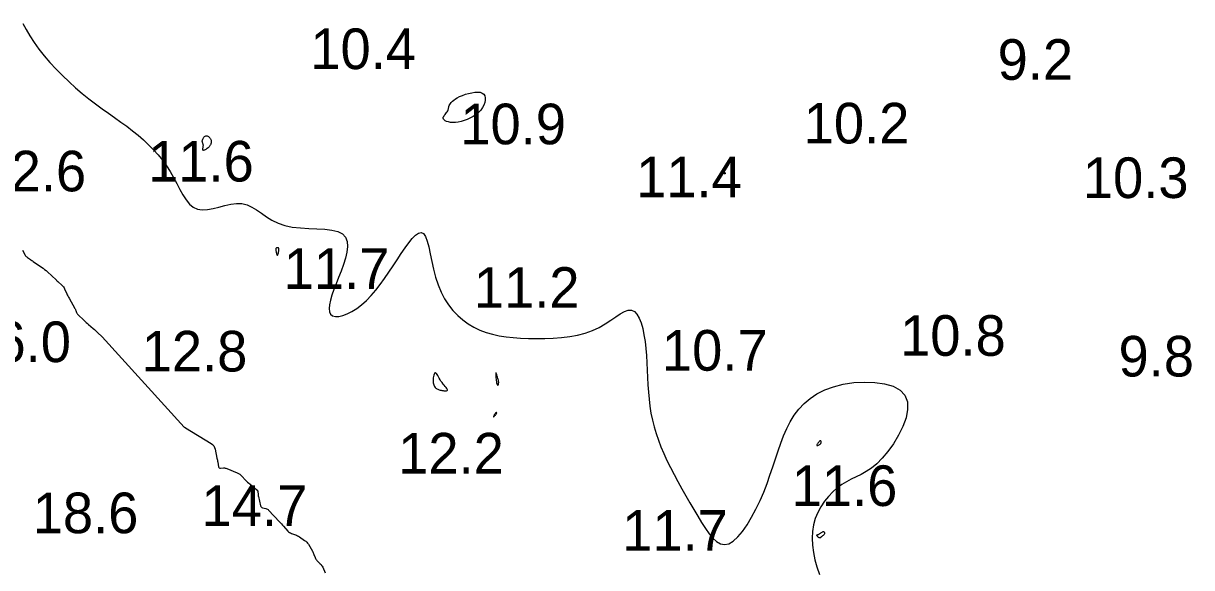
# Model space of a CAD drawing. Extents: x 3040093 to 3056816, y 408076 to 509144.
# Drawn here: x 3044458.9 to 3044602.8, y 435622.7 to 435689.8 of the extents above; entities that cross this region are included whole.
import ezdxf

# ---------------------------------------------------------------- set-up
doc = ezdxf.new("R2010")
doc.units = 0
for name, color, linetype in [('V-CHAN-CONT-EL12-1112', 7, 'Continuous'), ('V-CHAN-CONT-EL15', 7, 'Continuous'), ('V-TOPO-SOUN-0810', 7, 'Continuous')]:
    doc.layers.add(name, color=color, linetype=linetype)

msp = doc.modelspace()

# ---------------------------------------------------------------- linework, layer by layer
at = {"layer": 'V-CHAN-CONT-EL12-1112'}
msp.add_lwpolyline([(3044458.84, 435689.75), (3044459.26, 435689.01), (3044459.72, 435688.22), (3044460.24, 435687.41), (3044460.83, 435686.59), (3044461.49, 435685.76), (3044462.19, 435684.93), (3044462.94, 435684.11), (3044463.72, 435683.31), (3044464.53, 435682.54), (3044465.35, 435681.8), (3044466.17, 435681.1), (3044466.99, 435680.44), (3044467.8, 435679.82), (3044468.6, 435679.24), (3044469.38, 435678.68), (3044470.15, 435678.14), (3044470.91, 435677.6), (3044471.64, 435677.07), (3044472.35, 435676.53), (3044473.04, 435675.97), (3044473.7, 435675.39), (3044474.34, 435674.8), (3044474.94, 435674.18), (3044475.51, 435673.55), (3044476.04, 435672.89), (3044476.54, 435672.2), (3044477, 435671.49), (3044477.41, 435670.75), (3044477.8, 435670.01), (3044478.18, 435669.29), (3044478.56, 435668.62), (3044478.95, 435668.01), (3044479.37, 435667.5), (3044479.83, 435667.11), (3044480.36, 435666.86), (3044480.95, 435666.78), (3044481.6, 435666.82), (3044482.29, 435666.95), (3044483, 435667.13), (3044483.73, 435667.32), (3044484.46, 435667.48), (3044485.16, 435667.57), (3044485.83, 435667.55), (3044486.46, 435667.4), (3044487.06, 435667.12), (3044487.64, 435666.77), (3044488.23, 435666.36), (3044488.86, 435665.93), (3044489.53, 435665.52), (3044490.27, 435665.15), (3044491.1, 435664.86), (3044492.03, 435664.67), (3044493.02, 435664.56), (3044494.05, 435664.5), (3044495.06, 435664.46), (3044496.03, 435664.4), (3044496.9, 435664.3), (3044497.64, 435664.12), (3044498.22, 435663.84), (3044498.6, 435663.43), (3044498.79, 435662.9), (3044498.83, 435662.28), (3044498.75, 435661.58), (3044498.57, 435660.83), (3044498.32, 435660.05), (3044498.03, 435659.25), (3044497.72, 435658.46), (3044497.42, 435657.69), (3044497.15, 435656.96), (3044496.91, 435656.28), (3044496.73, 435655.66), (3044496.61, 435655.1), (3044496.56, 435654.62), (3044496.6, 435654.23), (3044496.74, 435653.93), (3044496.99, 435653.73), (3044497.33, 435653.65), (3044497.76, 435653.65), (3044498.25, 435653.76), (3044498.79, 435653.96), (3044499.37, 435654.25), (3044499.97, 435654.63), (3044500.57, 435655.09), (3044501.15, 435655.62), (3044501.73, 435656.23), (3044502.3, 435656.9), (3044502.85, 435657.6), (3044503.39, 435658.34), (3044503.92, 435659.1), (3044504.44, 435659.87), (3044504.94, 435660.64), (3044505.44, 435661.39), (3044505.92, 435662.09), (3044506.38, 435662.73), (3044506.81, 435663.26), (3044507.22, 435663.67), (3044507.59, 435663.93), (3044507.92, 435664), (3044508.2, 435663.86), (3044508.44, 435663.5), (3044508.65, 435662.94), (3044508.84, 435662.22), (3044509.02, 435661.37), (3044509.21, 435660.44), (3044509.43, 435659.47), (3044509.68, 435658.49), (3044509.99, 435657.53), (3044510.36, 435656.64), (3044510.79, 435655.82), (3044511.28, 435655.07), (3044511.82, 435654.38), (3044512.41, 435653.77), (3044513.04, 435653.22), (3044513.7, 435652.74), (3044514.4, 435652.32), (3044515.13, 435651.98), (3044515.89, 435651.69), (3044516.68, 435651.46), (3044517.49, 435651.28), (3044518.35, 435651.15), (3044519.23, 435651.05), (3044520.15, 435650.98), (3044521.11, 435650.94), (3044522.1, 435650.92), (3044523.12, 435650.92), (3044524.15, 435650.97), (3044525.18, 435651.05), (3044526.19, 435651.18), (3044527.17, 435651.36), (3044528.11, 435651.61), (3044528.99, 435651.92), (3044529.81, 435652.31), (3044530.56, 435652.74), (3044531.24, 435653.18), (3044531.86, 435653.6), (3044532.42, 435653.97), (3044532.93, 435654.25), (3044533.39, 435654.41), (3044533.8, 435654.42), (3044534.16, 435654.26), (3044534.47, 435653.93), (3044534.75, 435653.46), (3044534.98, 435652.86), (3044535.18, 435652.17), (3044535.34, 435651.41), (3044535.47, 435650.58), (3044535.58, 435649.72), (3044535.65, 435648.83), (3044535.7, 435647.94), (3044535.74, 435647.04), (3044535.78, 435646.14), (3044535.83, 435645.24), (3044535.88, 435644.35), (3044535.96, 435643.47), (3044536.06, 435642.6), (3044536.2, 435641.74), (3044536.37, 435640.9), (3044536.58, 435640.08), (3044536.83, 435639.25), (3044537.11, 435638.43), (3044537.43, 435637.6), (3044537.78, 435636.77), (3044538.17, 435635.93), (3044538.59, 435635.07), (3044539.04, 435634.2), (3044539.5, 435633.32), (3044539.99, 435632.44), (3044540.49, 435631.58), (3044540.98, 435630.72), (3044541.48, 435629.88), (3044541.96, 435629.06), (3044542.44, 435628.28), (3044542.9, 435627.55), (3044543.36, 435626.89), (3044543.82, 435626.34), (3044544.28, 435625.92), (3044544.76, 435625.65), (3044545.26, 435625.55), (3044545.78, 435625.66), (3044546.32, 435625.98), (3044546.89, 435626.5), (3044547.46, 435627.18), (3044548.03, 435628), (3044548.59, 435628.92), (3044549.13, 435629.92), (3044549.63, 435630.97), (3044550.09, 435632.03), (3044550.5, 435633.09), (3044550.86, 435634.12), (3044551.2, 435635.14), (3044551.53, 435636.13), (3044551.85, 435637.1), (3044552.18, 435638.04), (3044552.53, 435638.96), (3044552.92, 435639.84), (3044553.35, 435640.68), (3044553.85, 435641.48), (3044554.41, 435642.23), (3044555.06, 435642.93), (3044555.8, 435643.56), (3044556.64, 435644.12), (3044557.6, 435644.6), (3044558.68, 435644.99), (3044559.89, 435645.3), (3044561.18, 435645.5), (3044562.5, 435645.58), (3044563.78, 435645.54), (3044564.98, 435645.37), (3044566.03, 435645.06), (3044566.89, 435644.58), (3044567.48, 435643.95), (3044567.78, 435643.14), (3044567.81, 435642.2), (3044567.61, 435641.17), (3044567.23, 435640.1), (3044566.7, 435639.02), (3044566.07, 435637.98), (3044565.38, 435637.03), (3044564.68, 435636.2), (3044564, 435635.52), (3044563.34, 435634.98), (3044562.7, 435634.55), (3044562.08, 435634.2), (3044561.47, 435633.9), (3044560.87, 435633.61), (3044560.29, 435633.3), (3044559.71, 435632.95), (3044559.14, 435632.54), (3044558.58, 435632.05), (3044558.05, 435631.5), (3044557.56, 435630.89), (3044557.12, 435630.22), (3044556.74, 435629.52), (3044556.43, 435628.77), (3044556.21, 435627.98), (3044556.09, 435627.17), (3044556.05, 435626.33), (3044556.1, 435625.47), (3044556.22, 435624.59), (3044556.4, 435623.7), (3044556.64, 435622.8), (3044556.94, 435621.89)], dxfattribs=at)
for points in [[(3044511.17, 435678.97), (3044511.21, 435679.06), (3044511.23, 435679.15), (3044511.25, 435679.24), (3044511.27, 435679.33), (3044511.29, 435679.43), (3044511.32, 435679.53), (3044511.36, 435679.64), (3044511.42, 435679.76), (3044511.5, 435679.88), (3044511.6, 435680.01), (3044511.74, 435680.15), (3044511.91, 435680.29), (3044512.11, 435680.44), (3044512.35, 435680.59), (3044512.64, 435680.73), (3044512.98, 435680.87), (3044513.34, 435681.01), (3044513.73, 435681.12), (3044514.12, 435681.21), (3044514.5, 435681.27), (3044514.85, 435681.29), (3044515.16, 435681.26), (3044515.42, 435681.17), (3044515.61, 435681.02), (3044515.74, 435680.81), (3044515.8, 435680.57), (3044515.8, 435680.29), (3044515.74, 435679.99), (3044515.62, 435679.68), (3044515.45, 435679.37), (3044515.23, 435679.07), (3044514.96, 435678.79), (3044514.66, 435678.54), (3044514.32, 435678.3), (3044513.96, 435678.1), (3044513.58, 435677.93), (3044513.21, 435677.78), (3044512.83, 435677.67), (3044512.47, 435677.59), (3044512.12, 435677.55), (3044511.8, 435677.54), (3044511.52, 435677.56), (3044511.26, 435677.61), (3044511.04, 435677.67), (3044510.86, 435677.75), (3044510.73, 435677.85), (3044510.65, 435677.95), (3044510.62, 435678.06), (3044510.63, 435678.18), (3044510.68, 435678.3), (3044510.75, 435678.41), (3044510.84, 435678.53), (3044510.94, 435678.65), (3044511.03, 435678.76), (3044511.11, 435678.87)], [(3044481.01, 435674.16), (3044481, 435674.22), (3044481.01, 435674.29), (3044481.02, 435674.37), (3044481.04, 435674.46), (3044481.06, 435674.55), (3044481.07, 435674.64), (3044481.08, 435674.73), (3044481.07, 435674.81), (3044481.05, 435674.88), (3044481.03, 435674.95), (3044481.01, 435675.01), (3044480.98, 435675.08), (3044480.96, 435675.14), (3044480.95, 435675.21), (3044480.95, 435675.29), (3044480.97, 435675.38), (3044481, 435675.47), (3044481.04, 435675.56), (3044481.09, 435675.65), (3044481.15, 435675.73), (3044481.22, 435675.8), (3044481.29, 435675.85), (3044481.37, 435675.89), (3044481.46, 435675.89), (3044481.54, 435675.88), (3044481.63, 435675.85), (3044481.71, 435675.8), (3044481.79, 435675.74), (3044481.86, 435675.67), (3044481.92, 435675.59), (3044481.97, 435675.52), (3044482, 435675.44), (3044482.03, 435675.37), (3044482.04, 435675.29), (3044482.05, 435675.22), (3044482.05, 435675.15), (3044482.04, 435675.08), (3044482.02, 435675.01), (3044482, 435674.95), (3044481.98, 435674.88), (3044481.95, 435674.81), (3044481.92, 435674.74), (3044481.88, 435674.68), (3044481.83, 435674.61), (3044481.78, 435674.54), (3044481.72, 435674.48), (3044481.65, 435674.41), (3044481.56, 435674.35), (3044481.48, 435674.28), (3044481.39, 435674.23), (3044481.29, 435674.18), (3044481.21, 435674.14), (3044481.14, 435674.12), (3044481.08, 435674.11), (3044481.03, 435674.13)], [(3044545.25, 435671.22), (3044545.24, 435671.22), (3044545.24, 435671.23), (3044545.24, 435671.23), (3044545.23, 435671.24), (3044545.23, 435671.25), (3044545.23, 435671.27), (3044545.23, 435671.28), (3044545.24, 435671.29), (3044545.24, 435671.31), (3044545.24, 435671.33), (3044545.25, 435671.34), (3044545.26, 435671.35), (3044545.26, 435671.37), (3044545.27, 435671.37), (3044545.28, 435671.38), (3044545.29, 435671.38), (3044545.3, 435671.37), (3044545.31, 435671.36), (3044545.32, 435671.35), (3044545.33, 435671.34), (3044545.33, 435671.32), (3044545.34, 435671.3), (3044545.34, 435671.29), (3044545.34, 435671.28), (3044545.34, 435671.27), (3044545.33, 435671.26), (3044545.33, 435671.25), (3044545.33, 435671.24), (3044545.32, 435671.23), (3044545.31, 435671.23), (3044545.3, 435671.22), (3044545.3, 435671.22), (3044545.29, 435671.21), (3044545.28, 435671.21), (3044545.28, 435671.21), (3044545.27, 435671.21), (3044545.26, 435671.21), (3044545.26, 435671.21), (3044545.25, 435671.21)], [(3044490.2, 435661.22), (3044490.23, 435661.26), (3044490.25, 435661.32), (3044490.28, 435661.38), (3044490.31, 435661.46), (3044490.33, 435661.54), (3044490.35, 435661.62), (3044490.37, 435661.7), (3044490.38, 435661.77), (3044490.39, 435661.84), (3044490.39, 435661.89), (3044490.39, 435661.94), (3044490.39, 435661.98), (3044490.38, 435662.02), (3044490.36, 435662.05), (3044490.34, 435662.07), (3044490.31, 435662.09), (3044490.27, 435662.1), (3044490.24, 435662.11), (3044490.2, 435662.12), (3044490.16, 435662.12), (3044490.13, 435662.11), (3044490.1, 435662.1), (3044490.07, 435662.09), (3044490.04, 435662.07), (3044490.03, 435662.05), (3044490.01, 435662.03), (3044490, 435662), (3044490, 435661.97), (3044490, 435661.94), (3044490, 435661.92), (3044490, 435661.89), (3044490, 435661.87), (3044490, 435661.84), (3044490.01, 435661.82), (3044490.01, 435661.79), (3044490.02, 435661.75), (3044490.02, 435661.72), (3044490.03, 435661.67), (3044490.04, 435661.62), (3044490.05, 435661.55), (3044490.07, 435661.48), (3044490.08, 435661.41), (3044490.09, 435661.35), (3044490.11, 435661.29), (3044490.13, 435661.24), (3044490.15, 435661.21), (3044490.17, 435661.21)], [(3044509.37, 435645.62), (3044509.39, 435645.48), (3044509.42, 435645.34), (3044509.46, 435645.22), (3044509.5, 435645.11), (3044509.56, 435645.01), (3044509.62, 435644.92), (3044509.69, 435644.84), (3044509.77, 435644.78), (3044509.85, 435644.72), (3044509.94, 435644.68), (3044510.03, 435644.64), (3044510.13, 435644.61), (3044510.24, 435644.58), (3044510.35, 435644.56), (3044510.46, 435644.54), (3044510.59, 435644.52), (3044510.71, 435644.5), (3044510.83, 435644.49), (3044510.94, 435644.49), (3044511.03, 435644.51), (3044511.1, 435644.53), (3044511.14, 435644.57), (3044511.15, 435644.62), (3044511.12, 435644.7), (3044511.05, 435644.79), (3044510.96, 435644.91), (3044510.85, 435645.04), (3044510.73, 435645.18), (3044510.6, 435645.33), (3044510.47, 435645.5), (3044510.34, 435645.67), (3044510.22, 435645.85), (3044510.12, 435646.04), (3044510.02, 435646.21), (3044509.94, 435646.37), (3044509.86, 435646.51), (3044509.78, 435646.62), (3044509.72, 435646.69), (3044509.65, 435646.72), (3044509.59, 435646.7), (3044509.54, 435646.64), (3044509.49, 435646.54), (3044509.44, 435646.41), (3044509.41, 435646.27), (3044509.38, 435646.11), (3044509.37, 435645.94), (3044509.36, 435645.78)], [(3044517.19, 435645.47), (3044517.22, 435645.37), (3044517.25, 435645.3), (3044517.27, 435645.25), (3044517.3, 435645.22), (3044517.33, 435645.2), (3044517.35, 435645.2), (3044517.37, 435645.21), (3044517.39, 435645.23), (3044517.4, 435645.25), (3044517.41, 435645.28), (3044517.42, 435645.32), (3044517.43, 435645.35), (3044517.44, 435645.39), (3044517.44, 435645.43), (3044517.44, 435645.46), (3044517.45, 435645.49), (3044517.45, 435645.52), (3044517.45, 435645.55), (3044517.44, 435645.59), (3044517.44, 435645.64), (3044517.43, 435645.71), (3044517.41, 435645.79), (3044517.38, 435645.89), (3044517.35, 435646.02), (3044517.31, 435646.17), (3044517.27, 435646.31), (3044517.23, 435646.45), (3044517.19, 435646.57), (3044517.15, 435646.67), (3044517.12, 435646.73), (3044517.1, 435646.73), (3044517.08, 435646.68), (3044517.08, 435646.58), (3044517.08, 435646.45), (3044517.09, 435646.28), (3044517.1, 435646.1), (3044517.12, 435645.92), (3044517.14, 435645.75), (3044517.17, 435645.6)], [(3044517.15, 435641.66), (3044517.17, 435641.7), (3044517.19, 435641.73), (3044517.19, 435641.76), (3044517.2, 435641.79), (3044517.2, 435641.8), (3044517.19, 435641.82), (3044517.18, 435641.83), (3044517.17, 435641.83), (3044517.16, 435641.83), (3044517.14, 435641.83), (3044517.12, 435641.82), (3044517.1, 435641.8), (3044517.07, 435641.77), (3044517.04, 435641.73), (3044517.01, 435641.69), (3044516.97, 435641.64), (3044516.94, 435641.58), (3044516.9, 435641.52), (3044516.87, 435641.46), (3044516.85, 435641.4), (3044516.83, 435641.36), (3044516.82, 435641.32), (3044516.82, 435641.31), (3044516.84, 435641.31), (3044516.87, 435641.33), (3044516.9, 435641.36), (3044516.95, 435641.41), (3044516.99, 435641.46), (3044517.04, 435641.51), (3044517.08, 435641.57), (3044517.12, 435641.62)], [(3044556.66, 435637.76), (3044556.7, 435637.76), (3044556.76, 435637.78), (3044556.83, 435637.81), (3044556.9, 435637.85), (3044556.97, 435637.89), (3044557.04, 435637.94), (3044557.1, 435637.99), (3044557.14, 435638.04), (3044557.16, 435638.09), (3044557.18, 435638.14), (3044557.18, 435638.18), (3044557.18, 435638.22), (3044557.17, 435638.26), (3044557.16, 435638.29), (3044557.14, 435638.31), (3044557.13, 435638.33), (3044557.11, 435638.35), (3044557.09, 435638.35), (3044557.07, 435638.35), (3044557.04, 435638.34), (3044557.01, 435638.32), (3044556.97, 435638.28), (3044556.92, 435638.24), (3044556.87, 435638.18), (3044556.82, 435638.12), (3044556.76, 435638.05), (3044556.71, 435637.98), (3044556.67, 435637.91), (3044556.64, 435637.85), (3044556.62, 435637.8), (3044556.63, 435637.77)], [(3044557.14, 435626.47), (3044557.1, 435626.44), (3044557.07, 435626.41), (3044557.04, 435626.39), (3044557.02, 435626.37), (3044556.99, 435626.37), (3044556.96, 435626.37), (3044556.92, 435626.39), (3044556.88, 435626.42), (3044556.83, 435626.45), (3044556.78, 435626.49), (3044556.73, 435626.54), (3044556.69, 435626.59), (3044556.65, 435626.63), (3044556.62, 435626.67), (3044556.61, 435626.71), (3044556.61, 435626.73), (3044556.62, 435626.75), (3044556.64, 435626.76), (3044556.68, 435626.77), (3044556.72, 435626.78), (3044556.77, 435626.79), (3044556.83, 435626.81), (3044556.89, 435626.84), (3044556.95, 435626.88), (3044557.01, 435626.92), (3044557.08, 435626.97), (3044557.14, 435627.02), (3044557.21, 435627.06), (3044557.27, 435627.1), (3044557.33, 435627.13), (3044557.39, 435627.15), (3044557.44, 435627.15), (3044557.48, 435627.14), (3044557.52, 435627.11), (3044557.55, 435627.07), (3044557.57, 435627.03), (3044557.58, 435626.98), (3044557.58, 435626.93), (3044557.56, 435626.88), (3044557.54, 435626.82), (3044557.5, 435626.77), (3044557.45, 435626.72), (3044557.39, 435626.67), (3044557.34, 435626.63), (3044557.28, 435626.59), (3044557.23, 435626.54), (3044557.18, 435626.5)]]:
    msp.add_lwpolyline(points, close=True, dxfattribs=at)
at = {"layer": 'V-CHAN-CONT-EL15'}
for points in [[(3044458.81, 435661.82), (3044459.14, 435661.22), (3044459.19, 435661.13), (3044459.26, 435661.05), (3044459.33, 435660.98), (3044459.41, 435660.91), (3044459.77, 435660.67), (3044459.85, 435660.61), (3044459.94, 435660.55), (3044460.03, 435660.49), (3044460.12, 435660.43), (3044461.13, 435659.74), (3044461.33, 435659.6), (3044461.52, 435659.45), (3044461.71, 435659.3), (3044461.89, 435659.14), (3044462.95, 435658.18), (3044462.96, 435658.16), (3044462.98, 435658.14), (3044463, 435658.12), (3044463.01, 435658.1), (3044463.07, 435658.02), (3044463.08, 435658), (3044463.1, 435657.98), (3044463.12, 435657.96), (3044463.14, 435657.95), (3044463.68, 435657.48), (3044463.77, 435657.39), (3044463.85, 435657.29), (3044463.92, 435657.19), (3044463.98, 435657.07), (3044464.25, 435656.46), (3044464.32, 435656.32), (3044464.39, 435656.19), (3044464.46, 435656.05), (3044464.53, 435655.91), (3044465.25, 435654.65), (3044465.28, 435654.59), (3044465.31, 435654.52), (3044465.34, 435654.46), (3044465.37, 435654.39), (3044465.46, 435654.13), (3044465.49, 435654.07), (3044465.52, 435654.01), (3044465.57, 435653.95), (3044465.61, 435653.9), (3044466.39, 435653.15), (3044466.52, 435653.02), (3044466.66, 435652.89), (3044466.8, 435652.77), (3044466.94, 435652.65), (3044467.51, 435652.17), (3044467.66, 435652.05), (3044467.8, 435651.93), (3044467.93, 435651.8), (3044468.06, 435651.67), (3044468.6, 435651.13)], [(3044468.6, 435651.13), (3044478.71, 435640.03), (3044478.75, 435640.01), (3044478.79, 435639.98), (3044478.83, 435639.96), (3044478.87, 435639.94), (3044482.03, 435638.01), (3044482.21, 435637.88), (3044482.35, 435637.72), (3044482.46, 435637.53), (3044482.52, 435637.32), (3044482.75, 435636.2), (3044482.78, 435636.08), (3044482.8, 435635.95), (3044482.83, 435635.83), (3044482.85, 435635.7), (3044482.95, 435635.14), (3044482.97, 435635.06), (3044483.02, 435635), (3044483.09, 435634.97), (3044483.18, 435634.97), (3044483.57, 435635), (3044483.67, 435635), (3044483.76, 435634.99), (3044483.86, 435634.97), (3044483.95, 435634.93), (3044485.25, 435634.38), (3044485.41, 435634.31), (3044485.55, 435634.22), (3044485.68, 435634.12), (3044485.81, 435634), (3044486.28, 435633.49), (3044486.4, 435633.37), (3044486.53, 435633.25), (3044486.66, 435633.13), (3044486.79, 435633.02), (3044487.68, 435632.29), (3044487.73, 435632.24), (3044487.76, 435632.18), (3044487.79, 435632.12), (3044487.8, 435632.05), (3044487.81, 435631.76), (3044487.82, 435631.69), (3044487.83, 435631.61), (3044487.84, 435631.54), (3044487.85, 435631.47), (3044488.11, 435630.35), (3044488.14, 435630.26), (3044488.19, 435630.19), (3044488.26, 435630.13), (3044488.36, 435630.1), (3044488.77, 435630), (3044488.86, 435629.97), (3044488.96, 435629.93), (3044489.04, 435629.87), (3044489.11, 435629.8), (3044490.46, 435628.37), (3044490.58, 435628.24), (3044490.7, 435628.1), (3044490.82, 435627.97), (3044490.94, 435627.84), (3044491.49, 435627.23), (3044491.58, 435627.14), (3044491.68, 435627.06), (3044491.8, 435626.99), (3044491.92, 435626.94), (3044492.42, 435626.76), (3044492.55, 435626.71), (3044492.67, 435626.65), (3044492.79, 435626.59), (3044492.9, 435626.51), (3044493.54, 435626.08), (3044493.68, 435625.98), (3044493.8, 435625.86), (3044493.91, 435625.73), (3044494.01, 435625.59), (3044494.5, 435624.74), (3044494.55, 435624.65), (3044494.6, 435624.55), (3044494.64, 435624.45), (3044494.68, 435624.35), (3044494.84, 435623.95), (3044494.88, 435623.85), (3044494.93, 435623.76), (3044495, 435623.67), (3044495.07, 435623.59), (3044495.48, 435623.2), (3044495.57, 435623.1), (3044495.64, 435623), (3044495.71, 435622.89), (3044495.77, 435622.78), (3044496.08, 435622.09)]]:
    msp.add_lwpolyline(points, dxfattribs=at)

# ---------------------------------------------------------------- texts
at = {"layer": 'V-TOPO-SOUN-0810'}
for s, p in [('10.4 ', (3044494.25, 435684.12)), ('9.2', (3044578.89, 435682.8)), ('10.9 ', (3044512.72, 435674.86)), ('10.2 ', (3044555.01, 435674.96)), ('11.6 ', (3044474.27, 435670.27)), ('12.6 ', (3044453.63, 435669.06)), ('11.4 ', (3044534.37, 435668.34)), ('10.3 ', (3044589.39, 435668.24)), ('11.7 ', (3044490.97, 435657.05)), ('11.2 ', (3044514.39, 435654.72)), ('16.0 ', (3044451.76, 435648.03)), ('10.8 ', (3044566.88, 435648.81)), ('12.8 ', (3044473.48, 435646.88)), ('10.7 ', (3044537.55, 435646.98)), ('9.8', (3044593.78, 435646.26)), ('12.2 ', (3044505.07, 435634.31)), ('11.6 ', (3044553.53, 435630.31)), ('14.7 ', (3044480.86, 435627.85)), ('18.6 ', (3044460.06, 435626.96)), ('11.7 ', (3044532.66, 435624.8))]:
    msp.add_text(s, height=5, dxfattribs=at).set_placement(p)

doc.saveas('drawing.dxf')
